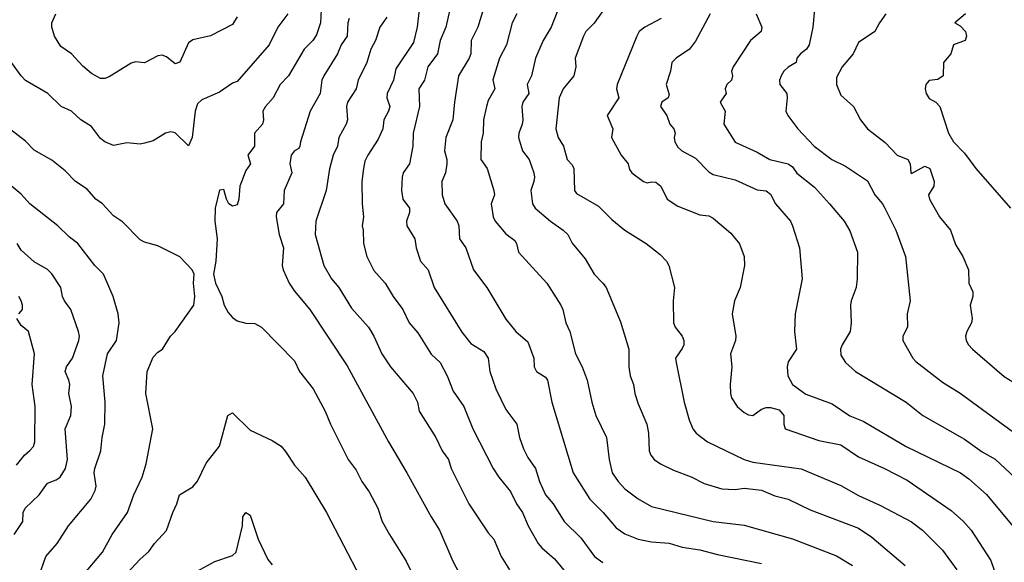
# Model space of a CAD drawing. Header units: metres. Extents: x -46681 to -43747, y -240911 to -237677.
# Tile 752 of 1056: x -45952 to -45841, y -237983 to -237921. Entities that reach past the tile are written whole.
import ezdxf

# ---------------------------------------------------------------- set-up
doc = ezdxf.new("R2010")
doc.units = ezdxf.units.M
doc.layers.add('CONTOUR_INDEX', color=1, linetype='Continuous')
doc.layers.add('CONTOUR_INTER', color=3, linetype='Continuous')

msp = doc.modelspace()

# ---------------------------------------------------------------- linework, layer by layer
at = {"layer": 'CONTOUR_INDEX'}
for points, elevation in [([(-45890.79, -237919.02), (-45891.99, -237922.02), (-45892.89, -237923.52), (-45893.76, -237925.52), (-45894.2, -237927.52), (-45894.68, -237928.52), (-45894.52, -237929.52), (-45895.17, -237930.52), (-45895.3, -237931.02), (-45895.17, -237932.52), (-45895.25, -237933.02), (-45895.65, -237934.02), (-45895.67, -237934.52), (-45895.23, -237936.02), (-45894.47, -237937.02), (-45893.93, -237938.52), (-45893.85, -237939.02), (-45893.93, -237939.52), (-45894.28, -237940.52), (-45894.1, -237942.02), (-45893.77, -237942.52), (-45892.06, -237944.02), (-45890.6, -237945.03), (-45890.09, -237945.52), (-45889.6, -237946.48), (-45888.1, -237948.26), (-45887.1, -237950.02), (-45886.1, -237951.01), (-45885.75, -237951.52), (-45884.1, -237955.41), (-45883.15, -237958.52), (-45883.17, -237960.52), (-45883.03, -237961.52), (-45882.65, -237962.52), (-45882.49, -237963.52), (-45882.1, -237964.7), (-45881.12, -237967.02), (-45880.95, -237968.02), (-45880.87, -237970.02), (-45880.68, -237970.52), (-45880.28, -237971.02), (-45879.56, -237971.52), (-45878.1, -237972.22), (-45876.1, -237972.96), (-45874.6, -237973.73), (-45872.6, -237974.33), (-45871.1, -237974.4), (-45870.1, -237974.25), (-45868.1, -237974.5), (-45866.6, -237975.11), (-45865.1, -237975.5), (-45862.6, -237976.71), (-45857.1, -237978.78), (-45855.6, -237979.81), (-45851.81, -237983.02)], 95), ([(-45862.12, -237920.02), (-45862.28, -237922.02), (-45862.71, -237924.02), (-45863, -237924.52), (-45863.68, -237925.02), (-45864.09, -237925.52), (-45864.19, -237926.02), (-45865.1, -237926.55), (-45865.6, -237927.02), (-45865.89, -237927.52), (-45866.08, -237928.02), (-45866.05, -237928.52), (-45865.26, -237929.52), (-45865.19, -237930.02), (-45865.34, -237931.52), (-45865.14, -237932.02), (-45864.01, -237933.52), (-45862.14, -237935.52), (-45860.13, -237937.02), (-45858.6, -237937.75), (-45856.1, -237939.43), (-45855.27, -237941.02), (-45854.38, -237942.02), (-45854.11, -237942.52), (-45852.87, -237945.02), (-45851.78, -237948.02), (-45851.25, -237953.02), (-45851.6, -237954.52), (-45851.57, -237956.02), (-45852.09, -237957.02), (-45852.08, -237957.52), (-45850.94, -237959.52), (-45850.6, -237959.91), (-45847.6, -237962.24), (-45845.6, -237963.49), (-45836.6, -237970.05)], 90), ([(-45910.6, -237920.89), (-45911.41, -237922.02), (-45911.88, -237923.52), (-45912.41, -237924.52), (-45912.87, -237926.02), (-45913.85, -237928.02), (-45914.09, -237929.02), (-45915.07, -237930.52), (-45915.19, -237931.02), (-45915.09, -237932.52), (-45915.22, -237933.02), (-45916.06, -237934.52), (-45916.22, -237935.52), (-45916.7, -237936.52), (-45917.1, -237938.06), (-45917.51, -237940.52), (-45918.67, -237944.02), (-45918.72, -237945.52), (-45917.76, -237949.02), (-45916.88, -237950.52), (-45916.05, -237951.52), (-45914.6, -237953.87), (-45912.7, -237956.02), (-45912.08, -237957.02), (-45911.17, -237959.02), (-45910.19, -237960.52), (-45907.62, -237963.52), (-45907.15, -237964.52), (-45906.96, -237965.52), (-45905.04, -237968.52), (-45904.34, -237970.02), (-45903.6, -237971.02), (-45903.33, -237972.02), (-45901.31, -237976.02), (-45899.1, -237979.32), (-45898.49, -237980.02), (-45897.63, -237982.02), (-45896.71, -237983.52)], 100), ([(-45952.89, -237979.52), (-45951.89, -237978.02), (-45951.85, -237977.02), (-45951.63, -237976.52), (-45950.04, -237975.02), (-45949.1, -237973.69), (-45948.1, -237973.33), (-45947.66, -237973.02), (-45947.05, -237972.02), (-45946.84, -237971.02), (-45947.1, -237967.52), (-45946.47, -237966.02), (-45946.36, -237965.02), (-45946.68, -237963.52), (-45946.58, -237962.52), (-45946.66, -237962.02), (-45947.09, -237961.02), (-45946.93, -237960.52), (-45946.28, -237959.52), (-45945.54, -237957.52), (-45945.47, -237957.02), (-45945.58, -237956.52), (-45946.45, -237954.02), (-45947.17, -237953.02), (-45947.38, -237952.52), (-45947.59, -237951.52), (-45948.6, -237949.96), (-45949.1, -237949.48), (-45950.6, -237948.61), (-45952.1, -237947.3), (-45952.54, -237946.52)], 100)]:
    msp.add_lwpolyline(points, dxfattribs=dict(at, elevation=elevation))
at = {"layer": 'CONTOUR_INTER'}
for points, elevation in [([(-45918.07, -237920.02), (-45918.15, -237921.52), (-45918.6, -237922.89), (-45919.02, -237923.52), (-45919.99, -237924.52), (-45921.76, -237927.52), (-45922.7, -237928.52), (-45923.49, -237930.02), (-45924.38, -237931.02), (-45924.67, -237931.52), (-45924.58, -237932.52), (-45924.71, -237933.02), (-45925.63, -237934.02), (-45925.62, -237935.52), (-45926.39, -237936.52), (-45926.06, -237937.52), (-45926.6, -237938.25), (-45927.29, -237940.02), (-45927.38, -237941.52), (-45927.6, -237942.16), (-45928.1, -237942.32), (-45928.53, -237942.02), (-45928.81, -237941.52), (-45929.1, -237940.42), (-45929.6, -237940.48), (-45930.07, -237942.52), (-45930.11, -237944.02), (-45929.85, -237946.02), (-45930.01, -237948.52), (-45930.28, -237950.02), (-45930.04, -237951.02), (-45929.32, -237952.52), (-45929.07, -237953.52), (-45928.6, -237954.34), (-45928.1, -237954.93), (-45927.6, -237955.28), (-45926.6, -237955.55), (-45925.6, -237955.59), (-45924.81, -237956.02), (-45921.1, -237959.83), (-45920.5, -237961.02), (-45918.97, -237963.02), (-45917.6, -237965.52), (-45916.99, -237967.02), (-45915.01, -237971.02), (-45914.1, -237972.23), (-45913.43, -237973.52), (-45912.6, -237974.66), (-45911.64, -237976.52), (-45911.13, -237978.02), (-45910.3, -237979.52), (-45908.42, -237982.52), (-45906.93, -237985.52)], 102), ([(-45906.95, -237920.02), (-45907.18, -237922.02), (-45907.6, -237923.75), (-45909.6, -237926.75), (-45909.87, -237928.02), (-45910.58, -237929.52), (-45910.61, -237930.02), (-45910.28, -237931.02), (-45910.41, -237931.52), (-45910.94, -237932.52), (-45911.08, -237933.52), (-45911.6, -237934.7), (-45912.77, -237936.52), (-45913.1, -237937.2), (-45913.27, -237938.02), (-45913.44, -237939.52), (-45913.42, -237942.02), (-45913.26, -237943.52), (-45913.4, -237944.52), (-45913.28, -237945.02), (-45913.25, -237946.52), (-45912.86, -237948.02), (-45912.1, -237949.58), (-45910.79, -237951.02), (-45909.89, -237952.52), (-45908.78, -237954.02), (-45908.07, -237955.52), (-45907.1, -237956.67), (-45905.6, -237959.07), (-45904.58, -237960.02), (-45903.77, -237961.52), (-45903.1, -237963.25), (-45901.89, -237965.02), (-45900.85, -237967.52), (-45898.54, -237972.02), (-45897.9, -237973.02), (-45896.6, -237974.64), (-45895.89, -237976.02), (-45895.21, -237977.02), (-45894.57, -237978.52), (-45893.43, -237980.52), (-45893.04, -237981.02), (-45891.6, -237982.25), (-45890.16, -237984.02)], 99), ([(-45903.47, -237920.02), (-45903.91, -237922.02), (-45904.57, -237923.52), (-45904.88, -237925.02), (-45905.97, -237926.52), (-45906.35, -237928.02), (-45906.99, -237929.02), (-45906.9, -237931.02), (-45907.62, -237934.02), (-45907.65, -237935.52), (-45908.05, -237937.52), (-45908.74, -237938.52), (-45908.89, -237939.02), (-45908.93, -237940.52), (-45908.78, -237941.52), (-45908.05, -237942.52), (-45908.04, -237943.02), (-45908.38, -237944.02), (-45908.36, -237944.52), (-45907.44, -237946.02), (-45907.3, -237947.02), (-45906.8, -237948.52), (-45905.93, -237949.52), (-45905.24, -237951.52), (-45902.1, -237956.59), (-45901.1, -237957.88), (-45899.6, -237958.77), (-45899.11, -237959.52), (-45898.91, -237961.02), (-45898.23, -237963.02), (-45897.1, -237965.34), (-45895.87, -237967.02), (-45895.58, -237968.52), (-45895.1, -237969.8), (-45894.6, -237970.8), (-45893.74, -237972.02), (-45893.31, -237973.52), (-45892.63, -237975.02), (-45891.75, -237976.02), (-45890.48, -237978.02), (-45888.6, -237979.9), (-45887.04, -237982.02), (-45886.1, -237982.67)], 98), ([(-45899.6, -237919.78), (-45900.28, -237922.02), (-45901.04, -237923.52), (-45901.1, -237925.02), (-45901.27, -237925.52), (-45902.47, -237927.52), (-45902.95, -237930.52), (-45903.11, -237932.52), (-45903.91, -237934.52), (-45904.06, -237936.02), (-45903.8, -237937.02), (-45903.8, -237937.52), (-45903.96, -237938.52), (-45904.37, -237939.52), (-45904.34, -237941.02), (-45904.02, -237942.02), (-45902.63, -237944.02), (-45902.44, -237944.52), (-45902.35, -237946.02), (-45901.66, -237947.02), (-45900.78, -237949.52), (-45899.28, -237951.52), (-45897.1, -237955.12), (-45895.97, -237956.52), (-45894.6, -237957.68), (-45893.95, -237959.52), (-45893.91, -237960.52), (-45893.63, -237961.02), (-45892.6, -237961.69), (-45892.38, -237962.02), (-45891.91, -237964.52), (-45889.48, -237972.52), (-45887.57, -237975.52), (-45886.07, -237977.02), (-45884.6, -237978.77), (-45883.6, -237979.42), (-45882.1, -237980.02), (-45880.6, -237980.33), (-45878.6, -237980.5), (-45877.1, -237980.95), (-45875.1, -237981.25), (-45873.1, -237981.78), (-45868.1, -237982.8)], 97), ([(-45886, -237920.02), (-45887.1, -237921.55), (-45888.04, -237922.52), (-45888.3, -237923.02), (-45889.24, -237925.52), (-45889.17, -237926.52), (-45889.41, -237927.52), (-45890.61, -237929.02), (-45891.06, -237930.02), (-45891.45, -237933.52), (-45891.19, -237934.52), (-45890.59, -237935.52), (-45890.15, -237937.02), (-45889.6, -237937.62), (-45889.41, -237938.02), (-45889.34, -237940.52), (-45889.1, -237940.88), (-45886.6, -237942.32), (-45885.1, -237943.8), (-45883.6, -237945.03), (-45881.21, -237946.52), (-45879.6, -237947.78), (-45878.9, -237948.52), (-45878.61, -237949.02), (-45877.98, -237951.52), (-45878.13, -237953.02), (-45878.09, -237955.52), (-45877.89, -237956.02), (-45877.12, -237957.02), (-45876.94, -237957.52), (-45876.94, -237958.02), (-45877.1, -237958.44), (-45877.88, -237959.52), (-45877.8, -237960.02), (-45876.89, -237964.52), (-45876.33, -237966.52), (-45875.9, -237967.52), (-45875.52, -237968.02), (-45874.23, -237969.02), (-45870.1, -237971.02), (-45869.1, -237971.3), (-45863.6, -237972.07), (-45859.1, -237973.95), (-45857.1, -237975.08), (-45854.6, -237976.24), (-45851.1, -237978.09), (-45849.86, -237979.02), (-45847.6, -237981.27), (-45845.96, -237983.52)], 94), ([(-45921.85, -237920.52), (-45922.96, -237922.02), (-45923.96, -237924.02), (-45927.6, -237928.19), (-45928.1, -237928.37), (-45929.6, -237929.4), (-45931.6, -237930.25), (-45932.1, -237930.72), (-45932.36, -237931.52), (-45932.7, -237934.52), (-45933.1, -237935.45), (-45934.6, -237933.98), (-45935.1, -237933.87), (-45935.7, -237934.02), (-45937.1, -237934.91), (-45938.1, -237935.18), (-45938.6, -237935.27), (-45940.1, -237935.14), (-45941.6, -237935.42), (-45942.6, -237935.03), (-45943.1, -237934.65), (-45944.1, -237933.27), (-45945.31, -237932.52), (-45946.36, -237931.52), (-45947.54, -237931.02), (-45949.05, -237929.52), (-45951.6, -237928.05), (-45952.1, -237927.55), (-45953.17, -237926.02)], 103), ([(-45927.6, -237920.85), (-45928.1, -237921.73), (-45930.6, -237922.99), (-45932.6, -237923.46), (-45933.1, -237923.8), (-45934.1, -237925.97), (-45934.6, -237926.19), (-45935.6, -237925.39), (-45936.1, -237925.2), (-45936.6, -237925.25), (-45938.1, -237926.04), (-45939.1, -237925.94), (-45939.6, -237926.09), (-45942.1, -237927.64), (-45942.6, -237927.84), (-45943.1, -237927.85), (-45944.1, -237927.28), (-45945.1, -237926.42), (-45946.38, -237925.02), (-45947.6, -237924.19), (-45948.31, -237923.02), (-45948.62, -237922.02), (-45948.6, -237921.52), (-45948.16, -237920.52)], 104), ([(-45914.88, -237921.02), (-45915.02, -237921.52), (-45915.11, -237923.02), (-45915.78, -237924.02), (-45916.19, -237925.02), (-45917.76, -237927.52), (-45917.97, -237928.02), (-45918.16, -237929.52), (-45919.31, -237931.52), (-45920.42, -237935.02), (-45920.46, -237935.52), (-45920.6, -237935.78), (-45921.1, -237936.02), (-45921.47, -237936.52), (-45921.63, -237937.52), (-45921.38, -237938.52), (-45922.24, -237940.52), (-45922.32, -237942.02), (-45923.11, -237943.02), (-45923.17, -237943.52), (-45922.81, -237945.52), (-45922.32, -237947.02), (-45922.47, -237949.02), (-45922.36, -237949.52), (-45921.67, -237951.02), (-45921.1, -237951.92), (-45919.34, -237954.02), (-45915.1, -237960.41), (-45910.44, -237969.02), (-45908.34, -237972.52), (-45905.59, -237977.52), (-45904.62, -237979.02), (-45903.12, -237982.52), (-45902.1, -237984.47)], 101), ([(-45895.85, -237920.52), (-45896.39, -237921.52), (-45897.03, -237924.02), (-45897.82, -237925.52), (-45898.6, -237927.98), (-45898.37, -237929.02), (-45899.1, -237930.32), (-45899.32, -237931.02), (-45899.66, -237932.52), (-45899.7, -237934.02), (-45899.92, -237935.02), (-45899.96, -237937.02), (-45899.23, -237938.02), (-45898.46, -237940.52), (-45898.41, -237941.02), (-45898.76, -237942.02), (-45898.55, -237943.52), (-45898.31, -237944.02), (-45897.1, -237945.43), (-45896.1, -237946.21), (-45895.9, -237946.52), (-45895.69, -237947.52), (-45892.48, -237951.02), (-45890.86, -237953.52), (-45890.64, -237954.02), (-45890.32, -237955.52), (-45889.86, -237956.52), (-45889.22, -237959.02), (-45888.44, -237960.52), (-45887.87, -237962.02), (-45887.37, -237964.52), (-45886.9, -237966.02), (-45885.7, -237968.52), (-45885.38, -237971.02), (-45885.04, -237972.52), (-45884.38, -237973.52), (-45883.6, -237974.33), (-45882.1, -237975.48), (-45880.6, -237976.34), (-45873.6, -237978.05), (-45870.1, -237978.44), (-45864.6, -237980), (-45859.6, -237981.92), (-45857.8, -237983.02)], 96), ([(-45879.5, -237921.02), (-45881.34, -237922.02), (-45881.99, -237922.52), (-45882.24, -237923.02), (-45884.48, -237928.52), (-45884.56, -237929.02), (-45884.28, -237930.02), (-45885.62, -237932.02), (-45884.96, -237933.52), (-45885.13, -237934.52), (-45884.02, -237936.52), (-45883.24, -237937.52), (-45883.1, -237938.13), (-45882.82, -237938.52), (-45881.49, -237939.52), (-45881.1, -237939.67), (-45880.6, -237939.53), (-45880.1, -237939.57), (-45879.55, -237940.02), (-45878.8, -237941.52), (-45877.6, -237942.29), (-45875.1, -237943.27), (-45874.1, -237943.41), (-45873.6, -237943.67), (-45871.6, -237945.35), (-45870.6, -237946.56), (-45870.1, -237948.02), (-45870.06, -237949.02), (-45870.53, -237951.52), (-45871.16, -237953.02), (-45871.46, -237954.52), (-45871.04, -237957.02), (-45871.08, -237957.52), (-45871.62, -237959.02), (-45871.47, -237960.52), (-45871.67, -237962.52), (-45871.64, -237963.52), (-45871.52, -237964.02), (-45870.88, -237965.02), (-45870.1, -237965.67), (-45869.6, -237965.93), (-45869.1, -237966.01), (-45868.1, -237965.31), (-45867.6, -237965.11), (-45867.1, -237965.11), (-45866.1, -237965.38), (-45865.57, -237966.02), (-45865.59, -237967.02), (-45865.44, -237967.52), (-45861.6, -237968.86), (-45859.1, -237969.33), (-45857.1, -237970.7), (-45854.15, -237972.02), (-45851.6, -237973.37), (-45846.6, -237976.79), (-45845.22, -237978.02), (-45844.34, -237979.02), (-45842.1, -237982.44), (-45841.05, -237985.52)], 93), ([(-45873.92, -237920.52), (-45875.6, -237923.6), (-45876.29, -237924.52), (-45877.81, -237925.52), (-45878.29, -237926.02), (-45878.44, -237927.02), (-45878.93, -237928.52), (-45878.6, -237929.65), (-45878.71, -237930.02), (-45879.41, -237930.52), (-45879.57, -237931.02), (-45878.85, -237932.02), (-45878.53, -237933.02), (-45878.07, -237933.52), (-45877.9, -237934.02), (-45878.02, -237934.52), (-45877.95, -237935.02), (-45877.6, -237935.62), (-45877.17, -237936.02), (-45875.6, -237936.86), (-45874.1, -237938.4), (-45873.6, -237938.73), (-45871.1, -237939.33), (-45868.6, -237940.44), (-45867.6, -237940.56), (-45867.1, -237940.93), (-45866.51, -237942.02), (-45864.84, -237944.02), (-45864.6, -237944.52), (-45863.79, -237947.02), (-45863.5, -237950.52), (-45864.31, -237954.52), (-45864.36, -237956.52), (-45864.13, -237958.52), (-45865.1, -237959.93), (-45865.22, -237960.52), (-45865.13, -237961.52), (-45864.61, -237962.52), (-45863.1, -237963.6), (-45860.1, -237964.7), (-45858.1, -237966.07), (-45856.6, -237966.66), (-45851.71, -237969.52), (-45845.56, -237972.52), (-45844.6, -237973.21), (-45842.6, -237974.97), (-45839.25, -237979.02)], 92), ([(-45868.71, -237920.52), (-45868.07, -237922.02), (-45868.16, -237922.52), (-45869.38, -237923.52), (-45871.32, -237926.52), (-45871.51, -237927.02), (-45871.41, -237927.52), (-45871.5, -237928.02), (-45872.06, -237928.52), (-45872.24, -237929.02), (-45872.14, -237929.52), (-45872.8, -237930.52), (-45872.25, -237931.52), (-45872.38, -237933.02), (-45871.1, -237935.05), (-45868.6, -237936.19), (-45867.18, -237937.02), (-45865.1, -237937.51), (-45864.6, -237937.84), (-45864.1, -237938.57), (-45862.1, -237940.15), (-45860.4, -237942.02), (-45858.74, -237944.02), (-45858.1, -237945.08), (-45857.24, -237947.52), (-45857.27, -237950.52), (-45857.37, -237951.52), (-45857.96, -237953.02), (-45858.04, -237953.52), (-45857.94, -237955.52), (-45858.05, -237956.52), (-45858.97, -237958.02), (-45859.16, -237958.52), (-45859.1, -237959.19), (-45858.6, -237960.02), (-45857.47, -237961.02), (-45851.71, -237964.52), (-45849.81, -237966.02), (-45845.1, -237968.71), (-45843.1, -237970.14), (-45841.6, -237970.96), (-45837.6, -237974.73)], 91), ([(-45854, -237920.52), (-45854.75, -237921.52), (-45855.25, -237922.52), (-45857.1, -237923.77), (-45857.71, -237925.02), (-45858.95, -237926.52), (-45859.6, -237927.71), (-45859.62, -237928.52), (-45859.1, -237929.74), (-45857.67, -237931.02), (-45856.89, -237932.52), (-45856.1, -237933.52), (-45854.1, -237935.1), (-45852.72, -237936.52), (-45851.5, -237937.02), (-45851.24, -237937.52), (-45851.19, -237938.52), (-45851.1, -237938.6), (-45849.6, -237937.76), (-45849.04, -237938.02), (-45848.53, -237939.52), (-45848.58, -237940.02), (-45849.19, -237941.02), (-45849.07, -237941.52), (-45847.94, -237943.52), (-45846.69, -237945.02), (-45846.1, -237946.66), (-45845.29, -237948.02), (-45844.64, -237949.52), (-45844.6, -237951.02), (-45844.14, -237952.02), (-45844.14, -237952.52), (-45844.43, -237953.52), (-45844.23, -237955.02), (-45844.31, -237955.52), (-45844.84, -237956.52), (-45844.96, -237957.02), (-45844.9, -237957.52), (-45844.63, -237958.02), (-45844.17, -237958.52), (-45840.6, -237961.59), (-45839.6, -237962.2)], 89), ([(-45844.99, -237920.52), (-45846.18, -237921.52), (-45845.6, -237921.86), (-45844.98, -237922.52), (-45844.85, -237923.02), (-45845.03, -237923.52), (-45846.32, -237924.02), (-45846.65, -237925.02), (-45847.47, -237926.02), (-45847.5, -237927.52), (-45848.1, -237927.95), (-45849.1, -237928.06), (-45849.47, -237928.52), (-45849.57, -237929.02), (-45849.43, -237929.52), (-45849.1, -237930.1), (-45848.35, -237930.52), (-45847.89, -237931.02), (-45846.92, -237934.02), (-45846.32, -237935.02), (-45845.1, -237936.31), (-45843.81, -237938.02), (-45839.87, -237942.52)], 88), ([(-45945.1, -237984.17), (-45942.86, -237981.52), (-45941.77, -237979.52), (-45940.01, -237977.02), (-45939.3, -237975.02), (-45938.35, -237973.02), (-45937.91, -237971.52), (-45937.14, -237967.52), (-45937.96, -237963.52), (-45937.8, -237961.02), (-45937.1, -237959.42), (-45936.6, -237958.85), (-45936.07, -237958.52), (-45935.14, -237957.02), (-45934.6, -237956.49), (-45932.49, -237953.52), (-45932.38, -237952.52), (-45932.55, -237951.02), (-45932.46, -237950.02), (-45932.7, -237949.52), (-45934.1, -237948.05), (-45936.6, -237946.81), (-45938.1, -237946.38), (-45938.6, -237946.13), (-45940.6, -237944.09), (-45941.6, -237943.38), (-45942.86, -237942.02), (-45943.6, -237941.49), (-45944.6, -237940.37), (-45945.93, -237939.52), (-45947.1, -237938.31), (-45948.6, -237937.08), (-45950.6, -237935.94), (-45951.6, -237934.93), (-45954.6, -237932.63)], 102), ([(-45950.35, -237985.02), (-45949.3, -237982.02), (-45947.99, -237980.52), (-45946.72, -237978.52), (-45944.2, -237975.52), (-45943.71, -237974.52), (-45943.57, -237974.02), (-45943.8, -237972.52), (-45943.73, -237972.02), (-45943.04, -237970.02), (-45942.91, -237968.52), (-45942.6, -237967.02), (-45942.55, -237964.52), (-45942.83, -237961.52), (-45942.29, -237959.02), (-45941.26, -237957.52), (-45940.96, -237955.52), (-45941.08, -237954.52), (-45941.66, -237952.52), (-45942.76, -237950.02), (-45943.74, -237949.02), (-45945.66, -237946.52), (-45946.6, -237945.81), (-45947.92, -237944.52), (-45951.1, -237942.02), (-45952.1, -237940.96), (-45956.6, -237937.23)], 101), ([(-45952.36, -237954.52), (-45951.93, -237954.02), (-45951.92, -237953.52), (-45952.09, -237953.02), (-45952.35, -237952.52)], 99), ([(-45952.6, -237971.64), (-45951.7, -237970.52), (-45951.1, -237970), (-45950.69, -237969.52), (-45950.54, -237969.02), (-45950.48, -237965.02), (-45950.85, -237962.52), (-45950.57, -237959.02), (-45951.26, -237956.52), (-45952.1, -237955.84), (-45952.58, -237955.02)], 99), ([(-45941.1, -237984.97), (-45938.6, -237982.31), (-45937.6, -237981.42), (-45936.97, -237980.52), (-45935.6, -237979.05), (-45934.9, -237977.02), (-45934.41, -237976.02), (-45934.14, -237975.02), (-45932.6, -237974.1), (-45932.1, -237973.46), (-45931.1, -237971.41), (-45929.6, -237969.51), (-45928.64, -237966.02), (-45928.1, -237965.74), (-45926.1, -237967.69), (-45923.6, -237968.87), (-45922.6, -237969.51), (-45922.1, -237970.09), (-45921.1, -237971.67), (-45919.89, -237973.02), (-45917.47, -237977.02), (-45913.6, -237984.43)], 103), ([(-45932.6, -237983.92), (-45930.1, -237982.57), (-45928.1, -237981.9), (-45927.69, -237981.52), (-45926.98, -237978.52), (-45926.94, -237977.52), (-45926.6, -237977), (-45926.1, -237977.31), (-45925.22, -237980.02), (-45924.1, -237982.35), (-45923.6, -237982.94)], 104)]:
    msp.add_lwpolyline(points, dxfattribs=dict(at, elevation=elevation))

doc.saveas('drawing.dxf')
